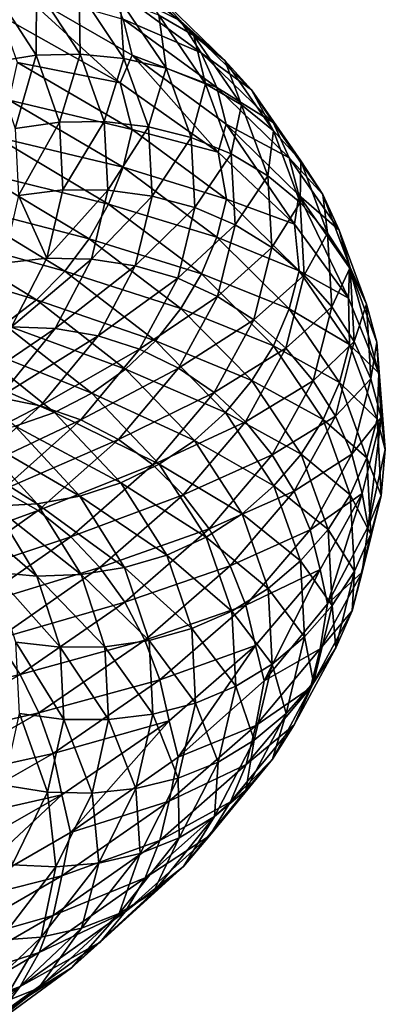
# Model space of a CAD drawing. Header units: metres. Extents: x -44 to 117, y -432 to 89.
# Tile 585 of 656: x 15.63 to 18.99, y -237.28 to -228.22. Entities that reach past the tile are written whole.
import ezdxf

# ---------------------------------------------------------------- set-up
doc = ezdxf.new("R2010")
doc.units = ezdxf.units.M
doc.layers.add('solid_125568', color=7, linetype='CONTINUOUS')

msp = doc.modelspace()

# ---------------------------------------------------------------- linework, layer by layer
at = {"layer": 'solid_125568'}
for points in [[(16.266504, -227.61377, 936.915039), (17.111641, -228.23233, 938.614502), (16.447823, -227.902878, 936.769531)], [(16.87641, -227.968994, 938.755066), (17.111641, -228.23233, 938.614502), (16.266504, -227.61377, 936.915039)], [(16.601154, -227.744064, 938.906433), (17.233936, -228.36821, 940.630127), (16.87641, -227.968994, 938.755066)], [(16.911127, -228.181534, 940.75647), (17.233936, -228.36821, 940.630127), (16.601154, -227.744064, 938.906433)], [(15.38247, -228.614136, 942.891907), (15.783695, -228.550903, 942.828247), (15.391204, -227.946243, 941.244812)], [(15.391204, -227.946243, 941.244812), (15.783695, -228.550903, 942.828247), (15.787231, -227.928024, 941.130066)], [(15.611054, -227.938736, 934.906372), (16.555481, -228.803528, 936.234192), (15.461746, -228.187119, 934.594177)], [(15.611054, -227.938736, 934.906372), (16.666214, -228.549927, 936.545837), (16.555481, -228.803528, 936.234192)], [(16.582508, -228.217178, 936.645447), (16.666214, -228.549927, 936.545837), (15.611054, -227.938736, 934.906372)], [(15.783695, -228.550903, 942.828247), (16.189821, -228.539093, 942.755737), (15.787231, -227.928024, 941.130066)], [(15.787231, -227.928024, 941.130066), (16.189821, -228.539093, 942.755737), (16.178825, -227.961075, 941.008911)], [(16.178825, -227.961075, 941.008911), (16.591351, -228.578903, 942.676147), (16.556593, -228.045517, 940.883606)], [(16.189821, -228.539093, 942.755737), (16.591351, -228.578903, 942.676147), (16.178825, -227.961075, 941.008911)], [(16.447823, -227.902878, 936.769531), (17.302351, -228.527176, 938.487549), (16.582508, -228.217178, 936.645447)], [(17.111641, -228.23233, 938.614502), (17.302351, -228.527176, 938.487549), (16.447823, -227.902878, 936.769531)], [(16.87641, -227.968994, 938.755066), (17.519718, -228.59993, 940.507446), (17.111641, -228.23233, 938.614502)], [(17.233936, -228.36821, 940.630127), (17.519718, -228.59993, 940.507446), (16.87641, -227.968994, 938.755066)], [(16.556593, -228.045517, 940.883606), (16.978699, -228.67041, 942.590698), (16.911127, -228.181534, 940.75647)], [(16.591351, -228.578903, 942.676147), (16.978699, -228.67041, 942.590698), (16.556593, -228.045517, 940.883606)], [(15.461746, -228.187119, 934.594177), (16.555481, -228.803528, 936.234192), (15.611641, -228.617661, 934.794983)], [(16.582508, -228.217178, 936.645447), (17.443998, -228.84668, 938.376892), (16.666214, -228.549927, 936.545837)], [(17.302351, -228.527176, 938.487549), (17.443998, -228.84668, 938.376892), (16.582508, -228.217178, 936.645447)], [(16.911127, -228.181534, 940.75647), (17.342266, -228.813614, 942.500793), (17.233936, -228.36821, 940.630127)], [(16.978699, -228.67041, 942.590698), (17.342266, -228.813614, 942.500793), (16.911127, -228.181534, 940.75647)], [(17.111641, -228.23233, 938.614502), (17.763914, -228.869766, 940.391113), (17.302351, -228.527176, 938.487549)], [(17.519718, -228.59993, 940.507446), (17.763914, -228.869766, 940.391113), (17.111641, -228.23233, 938.614502)], [(17.233936, -228.36821, 940.630127), (17.673342, -229.007538, 942.408142), (17.519718, -228.59993, 940.507446)], [(17.342266, -228.813614, 942.500793), (17.673342, -229.007538, 942.408142), (17.233936, -228.36821, 940.630127)], [(15.38247, -228.614136, 942.891907), (15.591194, -229.223419, 944.462891), (15.783695, -228.550903, 942.828247)], [(15.591194, -229.223419, 944.462891), (15.997909, -229.166382, 944.441895), (15.783695, -228.550903, 942.828247)], [(15.783695, -228.550903, 942.828247), (15.997909, -229.166382, 944.441895), (16.189821, -228.539093, 942.755737)], [(15.997909, -229.166382, 944.441895), (16.409548, -229.16127, 944.412292), (16.189821, -228.539093, 942.755737)], [(16.189821, -228.539093, 942.755737), (16.409548, -229.16127, 944.412292), (16.591351, -228.578903, 942.676147)], [(16.409548, -229.16127, 944.412292), (16.816477, -229.20816, 944.375), (16.591351, -228.578903, 942.676147)], [(16.666214, -228.549927, 936.545837), (17.456429, -229.442657, 937.97583), (16.555481, -228.803528, 936.234192)], [(16.591351, -228.578903, 942.676147), (16.816477, -229.20816, 944.375), (16.978699, -228.67041, 942.590698)], [(16.666214, -228.549927, 936.545837), (17.53204, -229.183899, 938.285217), (17.456429, -229.442657, 937.97583)], [(17.443998, -228.84668, 938.376892), (17.53204, -229.183899, 938.285217), (16.666214, -228.549927, 936.545837)], [(17.302351, -228.527176, 938.487549), (17.961866, -229.170715, 940.283569), (17.443998, -228.84668, 938.376892)], [(17.763914, -228.869766, 940.391113), (17.961866, -229.170715, 940.283569), (17.302351, -228.527176, 938.487549)], [(17.519718, -228.59993, 940.507446), (17.966444, -229.246368, 942.315063), (17.763914, -228.869766, 940.391113)], [(17.673342, -229.007538, 942.408142), (17.966444, -229.246368, 942.315063), (17.519718, -228.59993, 940.507446)], [(15.611641, -228.617661, 934.794983), (16.666878, -229.234406, 936.432373), (15.534122, -228.963257, 934.791931)], [(16.555481, -228.803528, 936.234192), (16.666878, -229.234406, 936.432373), (15.611641, -228.617661, 934.794983)], [(16.816477, -229.20816, 944.375), (17.209024, -229.306992, 944.330261), (16.978699, -228.67041, 942.590698)], [(16.978699, -228.67041, 942.590698), (17.209024, -229.306992, 944.330261), (17.342266, -228.813614, 942.500793)], [(16.555481, -228.803528, 936.234192), (17.456429, -229.442657, 937.97583), (16.666878, -229.234406, 936.432373)], [(17.209024, -229.306992, 944.330261), (17.57752, -229.457687, 944.278259), (17.342266, -228.813614, 942.500793)], [(17.342266, -228.813614, 942.500793), (17.57752, -229.457687, 944.278259), (17.673342, -229.007538, 942.408142)], [(17.443998, -228.84668, 938.376892), (18.108881, -229.495697, 940.186951), (17.53204, -229.183899, 938.285217)], [(17.961866, -229.170715, 940.283569), (18.108881, -229.495697, 940.186951), (17.443998, -228.84668, 938.376892)], [(17.763914, -228.869766, 940.391113), (18.216866, -229.523026, 942.223755), (17.961866, -229.170715, 940.283569)], [(17.966444, -229.246368, 942.315063), (18.216866, -229.523026, 942.223755), (17.763914, -228.869766, 940.391113)], [(15.534122, -228.963257, 934.791931), (16.584095, -229.581589, 936.4198), (15.408931, -229.300323, 934.823425)], [(16.666878, -229.234406, 936.432373), (16.584095, -229.581589, 936.4198), (15.534122, -228.963257, 934.791931)], [(17.57752, -229.457687, 944.278259), (17.913124, -229.659103, 944.21991), (17.673342, -229.007538, 942.408142)], [(17.673342, -229.007538, 942.408142), (17.913124, -229.659103, 944.21991), (17.966444, -229.246368, 942.315063)], [(15.591194, -229.223419, 944.462891), (15.622927, -229.840591, 946.045105), (15.997909, -229.166382, 944.441895)], [(15.622927, -229.840591, 946.045105), (16.030514, -229.789963, 946.067017), (15.997909, -229.166382, 944.441895)], [(15.997909, -229.166382, 944.441895), (16.030514, -229.789963, 946.067017), (16.409548, -229.16127, 944.412292)], [(16.030514, -229.789963, 946.067017), (16.442991, -229.791748, 946.08075), (16.409548, -229.16127, 944.412292)], [(16.409548, -229.16127, 944.412292), (16.442991, -229.791748, 946.08075), (16.816477, -229.20816, 944.375)], [(16.442991, -229.791748, 946.08075), (16.8507, -229.845917, 946.08606), (16.816477, -229.20816, 944.375)], [(16.666878, -229.234406, 936.432373), (17.532774, -229.874283, 938.169556), (16.584095, -229.581589, 936.4198)], [(17.456429, -229.442657, 937.97583), (17.532774, -229.874283, 938.169556), (16.666878, -229.234406, 936.432373)], [(16.816477, -229.20816, 944.375), (16.8507, -229.845917, 946.08606), (17.209024, -229.306992, 944.330261)], [(17.53204, -229.183899, 938.285217), (18.159288, -230.104614, 939.806702), (17.456429, -229.442657, 937.97583)], [(17.53204, -229.183899, 938.285217), (18.200264, -229.837662, 940.103516), (18.159288, -230.104614, 939.806702)], [(18.108881, -229.495697, 940.186951), (18.200264, -229.837662, 940.103516), (17.53204, -229.183899, 938.285217)], [(17.961866, -229.170715, 940.283569), (18.419838, -229.830322, 942.136169), (18.108881, -229.495697, 940.186951)], [(18.216866, -229.523026, 942.223755), (18.419838, -229.830322, 942.136169), (17.961866, -229.170715, 940.283569)], [(15.408931, -229.300323, 934.823425), (16.450407, -229.919327, 936.436584), (15.239935, -229.621445, 934.887756)], [(16.584095, -229.581589, 936.4198), (16.450407, -229.919327, 936.436584), (15.408931, -229.300323, 934.823425)], [(16.8507, -229.845917, 946.08606), (17.243996, -229.952286, 946.082214), (17.209024, -229.306992, 944.330261)], [(17.209024, -229.306992, 944.330261), (17.243996, -229.952286, 946.082214), (17.57752, -229.457687, 944.278259)], [(17.913124, -229.659103, 944.21991), (18.210236, -229.905289, 944.156982), (17.966444, -229.246368, 942.315063)], [(17.966444, -229.246368, 942.315063), (18.210236, -229.905289, 944.156982), (18.216866, -229.523026, 942.223755)], [(17.243996, -229.952286, 946.082214), (17.613234, -230.110657, 946.06842), (17.57752, -229.457687, 944.278259)], [(17.456429, -229.442657, 937.97583), (18.159288, -230.104614, 939.806702), (17.532774, -229.874283, 938.169556)], [(17.57752, -229.457687, 944.278259), (17.613234, -230.110657, 946.06842), (17.913124, -229.659103, 944.21991)], [(18.108881, -229.495697, 940.186951), (18.57057, -230.161041, 942.054077), (18.200264, -229.837662, 940.103516)], [(18.419838, -229.830322, 942.136169), (18.57057, -230.161041, 942.054077), (18.108881, -229.495697, 940.186951)], [(16.584095, -229.581589, 936.4198), (17.445667, -230.223129, 938.146912), (16.450407, -229.919327, 936.436584)], [(17.532774, -229.874283, 938.169556), (17.445667, -230.223129, 938.146912), (16.584095, -229.581589, 936.4198)], [(18.210236, -229.905289, 944.156982), (18.464054, -230.188995, 944.091187), (18.216866, -229.523026, 942.223755)], [(18.216866, -229.523026, 942.223755), (18.464054, -230.188995, 944.091187), (18.419838, -229.830322, 942.136169)], [(15.239935, -229.621445, 934.887756), (16.269964, -230.240143, 936.481628), (15.031009, -229.919189, 934.983521)], [(16.450407, -229.919327, 936.436584), (16.269964, -230.240143, 936.481628), (15.239935, -229.621445, 934.887756)], [(17.613234, -230.110657, 946.06842), (17.949554, -230.319763, 946.044617), (17.913124, -229.659103, 944.21991)], [(17.913124, -229.659103, 944.21991), (17.949554, -230.319763, 946.044617), (18.210236, -229.905289, 944.156982)], [(15.622927, -229.840591, 946.045105), (15.478979, -230.46257, 947.620056), (15.882854, -230.418472, 947.684692)], [(15.622927, -229.840591, 946.045105), (15.882854, -230.418472, 947.684692), (16.030514, -229.789963, 946.067017)], [(16.030514, -229.789963, 946.067017), (15.882854, -230.418472, 947.684692), (16.442991, -229.791748, 946.08075)], [(15.882854, -230.418472, 947.684692), (16.291534, -230.427292, 947.741516), (16.442991, -229.791748, 946.08075)], [(16.442991, -229.791748, 946.08075), (16.291534, -230.427292, 947.741516), (16.8507, -229.845917, 946.08606)], [(16.291534, -230.427292, 947.741516), (16.695438, -230.488861, 947.789307), (16.8507, -229.845917, 946.08606)], [(16.8507, -229.845917, 946.08606), (16.695438, -230.488861, 947.789307), (17.243996, -229.952286, 946.082214)], [(17.532774, -229.874283, 938.169556), (18.201059, -230.534195, 939.985657), (17.445667, -230.223129, 938.146912)], [(18.159288, -230.104614, 939.806702), (18.201059, -230.534195, 939.985657), (17.532774, -229.874283, 938.169556)], [(18.200264, -229.837662, 940.103516), (18.654274, -230.784454, 941.700317), (18.159288, -230.104614, 939.806702)], [(18.200264, -229.837662, 940.103516), (18.664268, -230.507904, 941.979187), (18.654274, -230.784454, 941.700317)], [(18.57057, -230.161041, 942.054077), (18.664268, -230.507904, 941.979187), (18.200264, -229.837662, 940.103516)], [(18.419838, -229.830322, 942.136169), (18.669752, -230.502869, 944.023926), (18.57057, -230.161041, 942.054077)], [(18.464054, -230.188995, 944.091187), (18.669752, -230.502869, 944.023926), (18.419838, -229.830322, 942.136169)], [(15.031009, -229.919189, 934.983521), (16.046928, -230.536606, 936.553772), (14.786075, -230.186142, 935.10907)], [(16.269964, -230.240143, 936.481628), (16.046928, -230.536606, 936.553772), (15.031009, -229.919189, 934.983521)], [(16.450407, -229.919327, 936.436584), (17.304998, -230.561493, 938.148193), (16.269964, -230.240143, 936.481628)], [(17.445667, -230.223129, 938.146912), (17.304998, -230.561493, 938.148193), (16.450407, -229.919327, 936.436584)], [(16.695438, -230.488861, 947.789307), (17.085056, -230.60289, 947.826172), (17.243996, -229.952286, 946.082214)], [(17.243996, -229.952286, 946.082214), (17.085056, -230.60289, 947.826172), (17.613234, -230.110657, 946.06842)], [(17.949554, -230.319763, 946.044617), (18.247299, -230.573486, 946.012085), (18.210236, -229.905289, 944.156982)], [(18.210236, -229.905289, 944.156982), (18.247299, -230.573486, 946.012085), (18.464054, -230.188995, 944.091187)], [(17.085056, -230.60289, 947.826172), (17.450886, -230.769043, 947.850464), (17.613234, -230.110657, 946.06842)], [(17.613234, -230.110657, 946.06842), (17.450886, -230.769043, 947.850464), (17.949554, -230.319763, 946.044617)], [(18.159288, -230.104614, 939.806702), (18.654274, -230.784454, 941.700317), (18.201059, -230.534195, 939.985657)], [(14.786075, -230.186142, 935.10907), (15.785501, -230.8013, 936.651917), (14.509259, -230.415009, 935.263123)], [(16.046928, -230.536606, 936.553772), (15.785501, -230.8013, 936.651917), (14.786075, -230.186142, 935.10907)], [(16.269964, -230.240143, 936.481628), (17.11516, -230.881912, 938.172729), (16.046928, -230.536606, 936.553772)], [(17.304998, -230.561493, 938.148193), (17.11516, -230.881912, 938.172729), (16.269964, -230.240143, 936.481628)], [(17.445667, -230.223129, 938.146912), (18.110611, -230.884735, 939.952515), (17.304998, -230.561493, 938.148193)], [(18.201059, -230.534195, 939.985657), (18.110611, -230.884735, 939.952515), (17.445667, -230.223129, 938.146912)], [(18.247299, -230.573486, 946.012085), (18.501633, -230.864395, 945.971924), (18.464054, -230.188995, 944.091187)], [(18.464054, -230.188995, 944.091187), (18.501633, -230.864395, 945.971924), (18.669752, -230.502869, 944.023926)], [(18.57057, -230.161041, 942.054077), (18.822498, -230.839462, 943.956604), (18.664268, -230.507904, 941.979187)], [(18.669752, -230.502869, 944.023926), (18.822498, -230.839462, 943.956604), (18.57057, -230.161041, 942.054077)], [(17.450886, -230.769043, 947.850464), (17.78414, -230.985931, 947.861084), (17.949554, -230.319763, 946.044617)], [(17.949554, -230.319763, 946.044617), (17.78414, -230.985931, 947.861084), (18.247299, -230.573486, 946.012085)], [(15.785501, -230.8013, 936.651917), (15.490051, -231.026917, 936.77533), (14.509259, -230.415009, 935.263123)], [(15.478979, -230.46257, 947.620056), (15.55686, -231.048737, 949.27594), (15.882854, -230.418472, 947.684692)], [(15.882854, -230.418472, 947.684692), (15.55686, -231.048737, 949.27594), (16.291534, -230.427292, 947.741516)], [(15.55686, -231.048737, 949.27594), (15.957151, -231.064621, 949.375244), (16.291534, -230.427292, 947.741516)], [(16.291534, -230.427292, 947.741516), (15.957151, -231.064621, 949.375244), (16.695438, -230.488861, 947.789307)], [(15.957151, -231.064621, 949.375244), (16.352716, -231.133636, 949.464722), (16.695438, -230.488861, 947.789307)], [(16.695438, -230.488861, 947.789307), (16.352716, -231.133636, 949.464722), (17.085056, -230.60289, 947.826172)], [(18.501633, -230.864395, 945.971924), (18.707724, -231.184937, 945.925232), (18.669752, -230.502869, 944.023926)], [(18.664268, -230.507904, 941.979187), (18.933275, -231.47554, 943.625305), (18.654274, -230.784454, 941.700317)], [(18.664268, -230.507904, 941.979187), (18.917456, -231.19136, 943.890381), (18.933275, -231.47554, 943.625305)], [(18.822498, -230.839462, 943.956604), (18.917456, -231.19136, 943.890381), (18.664268, -230.507904, 941.979187)], [(18.669752, -230.502869, 944.023926), (18.707724, -231.184937, 945.925232), (18.822498, -230.839462, 943.956604)], [(16.046928, -230.536606, 936.553772), (16.88055, -231.176926, 938.21991), (15.785501, -230.8013, 936.651917)], [(17.11516, -230.881912, 938.172729), (16.88055, -231.176926, 938.21991), (16.046928, -230.536606, 936.553772)], [(16.352716, -231.133636, 949.464722), (16.734283, -231.255356, 949.541748), (17.085056, -230.60289, 947.826172)], [(17.085056, -230.60289, 947.826172), (16.734283, -231.255356, 949.541748), (17.450886, -230.769043, 947.850464)], [(17.304998, -230.561493, 938.148193), (17.964548, -231.223709, 939.937561), (17.11516, -230.881912, 938.172729)], [(18.110611, -230.884735, 939.952515), (17.964548, -231.223709, 939.937561), (17.304998, -230.561493, 938.148193)], [(17.78414, -230.985931, 947.861084), (18.07917, -231.247284, 947.858765), (18.247299, -230.573486, 946.012085)], [(18.247299, -230.573486, 946.012085), (18.07917, -231.247284, 947.858765), (18.501633, -230.864395, 945.971924)], [(18.201059, -230.534195, 939.985657), (18.665119, -231.2108, 941.859009), (18.110611, -230.884735, 939.952515)], [(18.654274, -230.784454, 941.700317), (18.665119, -231.2108, 941.859009), (18.201059, -230.534195, 939.985657)], [(16.734283, -231.255356, 949.541748), (17.092592, -231.429321, 949.603455), (17.450886, -230.769043, 947.850464)], [(17.450886, -230.769043, 947.850464), (17.092592, -231.429321, 949.603455), (17.78414, -230.985931, 947.861084)], [(18.654274, -230.784454, 941.700317), (18.933275, -231.47554, 943.625305), (18.665119, -231.2108, 941.859009)], [(15.785501, -230.8013, 936.651917), (16.605598, -231.439117, 938.289063), (15.490051, -231.026917, 936.77533)], [(16.88055, -231.176926, 938.21991), (16.605598, -231.439117, 938.289063), (15.785501, -230.8013, 936.651917)], [(18.07917, -231.247284, 947.858765), (18.331158, -231.545456, 947.844177), (18.501633, -230.864395, 945.971924)], [(18.501633, -230.864395, 945.971924), (18.331158, -231.545456, 947.844177), (18.707724, -231.184937, 945.925232)], [(18.707724, -231.184937, 945.925232), (18.86075, -231.527527, 945.872742), (18.822498, -230.839462, 943.956604)], [(18.822498, -230.839462, 943.956604), (18.86075, -231.527527, 945.872742), (18.917456, -231.19136, 943.890381)], [(17.11516, -230.881912, 938.172729), (17.767454, -231.543625, 939.940735), (16.88055, -231.176926, 938.21991)], [(17.964548, -231.223709, 939.937561), (17.767454, -231.543625, 939.940735), (17.11516, -230.881912, 938.172729)], [(18.110611, -230.884735, 939.952515), (18.572342, -231.563065, 941.815002), (17.964548, -231.223709, 939.937561)], [(18.665119, -231.2108, 941.859009), (18.572342, -231.563065, 941.815002), (18.110611, -230.884735, 939.952515)], [(15.55686, -231.048737, 949.27594), (15.054638, -231.677551, 950.821716), (15.957151, -231.064621, 949.375244)], [(15.490051, -231.026917, 936.77533), (16.294872, -231.661179, 938.380066), (15.165735, -231.207275, 936.922852)], [(16.605598, -231.439117, 938.289063), (16.294872, -231.661179, 938.380066), (15.490051, -231.026917, 936.77533)], [(17.092592, -231.429321, 949.603455), (17.419039, -231.654007, 949.64801), (17.78414, -230.985931, 947.861084)], [(17.78414, -230.985931, 947.861084), (17.419039, -231.654007, 949.64801), (18.07917, -231.247284, 947.858765)], [(15.054638, -231.677551, 950.821716), (15.442007, -231.700485, 950.96228), (15.957151, -231.064621, 949.375244)], [(15.957151, -231.064621, 949.375244), (15.442007, -231.700485, 950.96228), (16.352716, -231.133636, 949.464722)], [(15.442007, -231.700485, 950.96228), (15.82475, -231.776901, 951.092407), (16.352716, -231.133636, 949.464722)], [(16.352716, -231.133636, 949.464722), (15.82475, -231.776901, 951.092407), (16.734283, -231.255356, 949.541748)], [(15.165735, -231.207275, 936.922852), (15.953735, -231.836914, 938.492188), (14.820394, -231.340302, 937.090759)], [(16.294872, -231.661179, 938.380066), (15.953735, -231.836914, 938.492188), (15.165735, -231.207275, 936.922852)], [(16.88055, -231.176926, 938.21991), (17.523914, -231.837036, 939.961853), (16.605598, -231.439117, 938.289063)], [(17.767454, -231.543625, 939.940735), (17.523914, -231.837036, 939.961853), (16.88055, -231.176926, 938.21991)], [(17.964548, -231.223709, 939.937561), (18.422523, -231.902588, 941.783447), (17.767454, -231.543625, 939.940735)], [(18.572342, -231.563065, 941.815002), (18.422523, -231.902588, 941.783447), (17.964548, -231.223709, 939.937561)], [(18.331158, -231.545456, 947.844177), (18.535322, -231.872742, 947.817871), (18.707724, -231.184937, 945.925232)], [(18.707724, -231.184937, 945.925232), (18.535322, -231.872742, 947.817871), (18.86075, -231.527527, 945.872742)], [(18.665119, -231.2108, 941.859009), (18.91835, -231.900742, 943.767883), (18.572342, -231.563065, 941.815002)], [(18.933275, -231.47554, 943.625305), (18.91835, -231.900742, 943.767883), (18.665119, -231.2108, 941.859009)], [(18.86075, -231.527527, 945.872742), (18.955889, -231.884552, 945.815247), (18.917456, -231.19136, 943.890381)], [(18.917456, -231.19136, 943.890381), (18.993963, -232.177292, 945.567505), (18.933275, -231.47554, 943.625305)], [(18.917456, -231.19136, 943.890381), (18.955889, -231.884552, 945.815247), (18.993963, -232.177292, 945.567505)], [(15.82475, -231.776901, 951.092407), (16.193941, -231.906235, 951.208435), (16.734283, -231.255356, 949.541748)], [(16.734283, -231.255356, 949.541748), (16.193941, -231.906235, 951.208435), (17.092592, -231.429321, 949.603455)], [(17.419039, -231.654007, 949.64801), (17.708042, -231.922958, 949.675415), (18.07917, -231.247284, 947.858765)], [(18.07917, -231.247284, 947.858765), (17.708042, -231.922958, 949.675415), (18.331158, -231.545456, 947.844177)], [(15.953735, -231.836914, 938.492188), (15.590414, -231.964478, 938.622559), (14.820394, -231.340302, 937.090759)], [(16.193941, -231.906235, 951.208435), (16.540672, -232.087936, 951.30658), (17.092592, -231.429321, 949.603455)], [(16.605598, -231.439117, 938.289063), (17.238539, -232.096512, 940.000854), (16.294872, -231.661179, 938.380066)], [(17.092592, -231.429321, 949.603455), (16.540672, -232.087936, 951.30658), (17.419039, -231.654007, 949.64801)], [(17.523914, -231.837036, 939.961853), (17.238539, -232.096512, 940.000854), (16.605598, -231.439117, 938.289063)], [(18.933275, -231.47554, 943.625305), (18.993963, -232.177292, 945.567505), (18.91835, -231.900742, 943.767883)], [(17.767454, -231.543625, 939.940735), (18.220385, -232.221924, 941.764587), (17.523914, -231.837036, 939.961853)], [(17.708042, -231.922958, 949.675415), (17.954853, -232.228378, 949.685974), (18.331158, -231.545456, 947.844177)], [(18.422523, -231.902588, 941.783447), (18.220385, -232.221924, 941.764587), (17.767454, -231.543625, 939.940735)], [(18.331158, -231.545456, 947.844177), (17.954853, -232.228378, 949.685974), (18.535322, -231.872742, 947.817871)], [(18.572342, -231.563065, 941.815002), (18.824293, -232.254715, 943.712891), (18.422523, -231.902588, 941.783447)], [(18.535322, -231.872742, 947.817871), (18.686909, -232.221344, 947.780151), (18.86075, -231.527527, 945.872742)], [(18.91835, -231.900742, 943.767883), (18.824293, -232.254715, 943.712891), (18.572342, -231.563065, 941.815002)], [(18.86075, -231.527527, 945.872742), (18.686909, -232.221344, 947.780151), (18.955889, -231.884552, 945.815247)], [(16.294872, -231.661179, 938.380066), (16.916039, -232.314697, 940.057861), (15.953735, -231.836914, 938.492188)], [(17.238539, -232.096512, 940.000854), (16.916039, -232.314697, 940.057861), (16.294872, -231.661179, 938.380066)], [(16.540672, -232.087936, 951.30658), (16.856611, -232.320328, 951.384094), (17.419039, -231.654007, 949.64801)], [(17.419039, -231.654007, 949.64801), (16.856611, -232.320328, 951.384094), (17.708042, -231.922958, 949.675415)], [(15.442007, -231.700485, 950.96228), (14.751952, -232.331512, 952.484497), (15.82475, -231.776901, 951.092407)], [(14.751952, -232.331512, 952.484497), (15.117538, -232.415192, 952.653625), (15.82475, -231.776901, 951.092407)], [(15.82475, -231.776901, 951.092407), (15.117538, -232.415192, 952.653625), (16.193941, -231.906235, 951.208435)], [(15.953735, -231.836914, 938.492188), (16.561926, -232.485504, 940.133057), (15.590414, -231.964478, 938.622559)], [(16.916039, -232.314697, 940.057861), (16.561926, -232.485504, 940.133057), (15.953735, -231.836914, 938.492188)], [(17.523914, -231.837036, 939.961853), (17.97065, -232.51358, 941.75885), (17.238539, -232.096512, 940.000854)], [(18.220385, -232.221924, 941.764587), (17.97065, -232.51358, 941.75885), (17.523914, -231.837036, 939.961853)], [(15.117538, -232.415192, 952.653625), (15.470172, -232.552017, 952.807129), (16.193941, -231.906235, 951.208435)], [(16.193941, -231.906235, 951.208435), (15.470172, -232.552017, 952.807129), (16.540672, -232.087936, 951.30658)], [(16.856611, -232.320328, 951.384094), (17.136312, -232.596802, 951.440369), (17.708042, -231.922958, 949.675415)], [(17.708042, -231.922958, 949.675415), (17.136312, -232.596802, 951.440369), (17.954853, -232.228378, 949.685974)], [(17.954853, -232.228378, 949.685974), (18.154799, -232.562378, 949.679688), (18.535322, -231.872742, 947.817871)], [(18.535322, -231.872742, 947.817871), (18.154799, -232.562378, 949.679688), (18.686909, -232.221344, 947.780151)], [(18.422523, -231.902588, 941.783447), (18.672411, -232.594757, 943.664246), (18.220385, -232.221924, 941.764587)], [(18.824293, -232.254715, 943.712891), (18.672411, -232.594757, 943.664246), (18.422523, -231.902588, 941.783447)], [(18.686909, -232.221344, 947.780151), (18.781158, -232.583496, 947.731323), (18.955889, -231.884552, 945.815247)], [(18.955889, -231.884552, 945.815247), (18.781158, -232.583496, 947.731323), (18.836576, -232.887619, 947.509277)], [(18.91835, -231.900742, 943.767883), (18.956816, -232.600464, 945.69043), (18.824293, -232.254715, 943.712891)], [(18.955889, -231.884552, 945.815247), (18.836576, -232.887619, 947.509277), (18.993963, -232.177292, 945.567505)], [(18.993963, -232.177292, 945.567505), (18.956816, -232.600464, 945.69043), (18.91835, -231.900742, 943.767883)], [(15.213671, -232.042892, 938.767212), (15.793569, -232.678986, 940.328552), (14.832247, -232.071152, 938.92218)], [(15.590414, -231.964478, 938.622559), (16.184721, -232.607178, 940.224304), (15.213671, -232.042892, 938.767212)], [(16.184721, -232.607178, 940.224304), (15.793569, -232.678986, 940.328552), (15.213671, -232.042892, 938.767212)], [(16.561926, -232.485504, 940.133057), (16.184721, -232.607178, 940.224304), (15.590414, -231.964478, 938.622559)], [(15.793569, -232.678986, 940.328552), (15.397602, -232.70015, 940.442749), (14.832247, -232.071152, 938.92218)], [(15.470172, -232.552017, 952.807129), (15.801398, -232.741272, 952.940247), (16.540672, -232.087936, 951.30658)], [(16.540672, -232.087936, 951.30658), (15.801398, -232.741272, 952.940247), (16.856611, -232.320328, 951.384094)], [(17.238539, -232.096512, 940.000854), (17.678053, -232.770126, 941.766663), (16.916039, -232.314697, 940.057861)], [(17.97065, -232.51358, 941.75885), (17.678053, -232.770126, 941.766663), (17.238539, -232.096512, 940.000854)], [(17.136312, -232.596802, 951.440369), (17.375151, -232.909363, 951.475403), (17.954853, -232.228378, 949.685974)], [(17.954853, -232.228378, 949.685974), (17.375151, -232.909363, 951.475403), (18.154799, -232.562378, 949.679688)], [(18.220385, -232.221924, 941.764587), (18.467512, -232.913422, 943.622986), (17.97065, -232.51358, 941.75885)], [(18.154799, -232.562378, 949.679688), (18.303244, -232.916962, 949.656494), (18.686909, -232.221344, 947.780151)], [(18.672411, -232.594757, 943.664246), (18.467512, -232.913422, 943.622986), (18.220385, -232.221924, 941.764587)], [(18.686909, -232.221344, 947.780151), (18.303244, -232.916962, 949.656494), (18.781158, -232.583496, 947.731323)], [(18.993963, -232.177292, 945.567505), (18.836576, -232.887619, 947.509277), (18.956816, -232.600464, 945.69043)], [(15.801398, -232.741272, 952.940247), (16.103249, -232.981201, 953.049377), (16.856611, -232.320328, 951.384094)], [(16.856611, -232.320328, 951.384094), (16.103249, -232.981201, 953.049377), (17.136312, -232.596802, 951.440369)], [(16.916039, -232.314697, 940.057861), (17.347397, -232.984222, 941.788757), (16.561926, -232.485504, 940.133057)], [(17.678053, -232.770126, 941.766663), (17.347397, -232.984222, 941.788757), (16.916039, -232.314697, 940.057861)], [(18.824293, -232.254715, 943.712891), (18.862545, -232.9561, 945.624268), (18.672411, -232.594757, 943.664246)], [(18.956816, -232.600464, 945.69043), (18.862545, -232.9561, 945.624268), (18.824293, -232.254715, 943.712891)], [(16.561926, -232.485504, 940.133057), (16.984282, -233.149765, 941.825806), (16.184721, -232.607178, 940.224304)], [(17.347397, -232.984222, 941.788757), (16.984282, -233.149765, 941.825806), (16.561926, -232.485504, 940.133057)], [(15.470172, -232.552017, 952.807129), (14.572695, -233.189102, 954.319702), (15.801398, -232.741272, 952.940247)], [(17.375151, -232.909363, 951.475403), (17.568613, -233.249954, 951.488647), (18.154799, -232.562378, 949.679688)], [(18.154799, -232.562378, 949.679688), (17.568613, -233.249954, 951.488647), (18.303244, -232.916962, 949.656494)], [(17.97065, -232.51358, 941.75885), (18.214401, -233.203201, 943.589905), (17.678053, -232.770126, 941.766663)], [(18.467512, -232.913422, 943.622986), (18.214401, -233.203201, 943.589905), (17.97065, -232.51358, 941.75885)], [(18.303244, -232.916962, 949.656494), (18.395546, -233.284195, 949.616211), (18.781158, -232.583496, 947.731323)], [(18.781158, -232.583496, 947.731323), (18.395546, -233.284195, 949.616211), (18.463474, -233.599258, 949.418823)], [(18.781158, -232.583496, 947.731323), (18.463474, -233.599258, 949.418823), (18.836576, -232.887619, 947.509277)], [(18.672411, -232.594757, 943.664246), (18.710327, -233.296616, 945.558533), (18.467512, -232.913422, 943.622986)], [(18.862545, -232.9561, 945.624268), (18.710327, -233.296616, 945.558533), (18.672411, -232.594757, 943.664246)], [(15.79019, -233.343765, 942.011536), (15.388735, -233.305847, 942.091614), (15.00609, -232.670044, 940.564209)], [(15.397602, -232.70015, 940.442749), (15.79019, -233.343765, 942.011536), (15.00609, -232.670044, 940.564209)], [(15.793569, -232.678986, 940.328552), (16.196257, -233.330093, 941.939331), (15.397602, -232.70015, 940.442749)], [(16.184721, -232.607178, 940.224304), (16.597425, -233.265244, 941.876709), (15.793569, -232.678986, 940.328552)], [(16.597425, -233.265244, 941.876709), (16.196257, -233.330093, 941.939331), (15.793569, -232.678986, 940.328552)], [(16.103249, -232.981201, 953.049377), (16.370481, -233.265015, 953.133484), (17.136312, -232.596802, 951.440369)], [(16.984282, -233.149765, 941.825806), (16.597425, -233.265244, 941.876709), (16.184721, -232.607178, 940.224304)], [(17.136312, -232.596802, 951.440369), (16.370481, -233.265015, 953.133484), (17.375151, -232.909363, 951.475403)], [(18.956816, -232.600464, 945.69043), (18.782108, -233.305908, 947.604126), (18.862545, -232.9561, 945.624268)], [(18.836576, -232.887619, 947.509277), (18.782108, -233.305908, 947.604126), (18.956816, -232.600464, 945.69043)], [(14.572695, -233.189102, 954.319702), (14.884695, -233.385696, 954.485962), (15.801398, -232.741272, 952.940247)], [(15.801398, -232.741272, 952.940247), (14.884695, -233.385696, 954.485962), (16.103249, -232.981201, 953.049377)], [(16.196257, -233.330093, 941.939331), (15.79019, -233.343765, 942.011536), (15.397602, -232.70015, 940.442749)], [(17.678053, -232.770126, 941.766663), (17.917889, -233.456635, 943.565979), (17.347397, -232.984222, 941.788757)], [(18.214401, -233.203201, 943.589905), (17.917889, -233.456635, 943.565979), (17.678053, -232.770126, 941.766663)], [(16.370481, -233.265015, 953.133484), (16.598639, -233.584549, 953.191895), (17.375151, -232.909363, 951.475403)], [(17.375151, -232.909363, 951.475403), (16.598639, -233.584549, 953.191895), (17.568613, -233.249954, 951.488647)], [(17.568613, -233.249954, 951.488647), (17.712233, -233.610428, 951.479492), (18.303244, -232.916962, 949.656494)], [(18.303244, -232.916962, 949.656494), (17.712233, -233.610428, 951.479492), (18.395546, -233.284195, 949.616211)], [(18.467512, -232.913422, 943.622986), (18.504993, -233.614502, 945.494629), (18.214401, -233.203201, 943.589905)], [(18.836576, -232.887619, 947.509277), (18.463474, -233.599258, 949.418823), (18.782108, -233.305908, 947.604126)], [(18.710327, -233.296616, 945.558533), (18.504993, -233.614502, 945.494629), (18.467512, -232.913422, 943.622986)], [(18.862545, -232.9561, 945.624268), (18.688686, -233.663193, 947.526917), (18.710327, -233.296616, 945.558533)], [(18.782108, -233.305908, 947.604126), (18.688686, -233.663193, 947.526917), (18.862545, -232.9561, 945.624268)], [(14.884695, -233.385696, 954.485962), (15.169068, -233.632889, 954.625061), (16.103249, -232.981201, 953.049377)], [(16.103249, -232.981201, 953.049377), (15.169068, -233.632889, 954.625061), (16.370481, -233.265015, 953.133484)], [(17.347397, -232.984222, 941.788757), (17.582813, -233.666428, 943.55249), (16.984282, -233.149765, 941.825806)], [(17.917889, -233.456635, 943.565979), (17.582813, -233.666428, 943.55249), (17.347397, -232.984222, 941.788757)], [(16.984282, -233.149765, 941.825806), (17.2148, -233.826492, 943.550781), (16.597425, -233.265244, 941.876709)], [(17.582813, -233.666428, 943.55249), (17.2148, -233.826492, 943.550781), (16.984282, -233.149765, 941.825806)], [(18.214401, -233.203201, 943.589905), (18.251379, -233.902283, 945.43396), (17.917889, -233.456635, 943.565979)], [(18.504993, -233.614502, 945.494629), (18.251379, -233.902283, 945.43396), (18.214401, -233.203201, 943.589905)], [(15.169068, -233.632889, 954.625061), (15.420828, -233.923752, 954.735474), (16.370481, -233.265015, 953.133484)], [(16.004425, -233.998962, 943.610107), (15.597562, -233.952942, 943.648132), (15.388735, -233.305847, 942.091614)], [(15.79019, -233.343765, 942.011536), (16.004425, -233.998962, 943.610107), (15.388735, -233.305847, 942.091614)], [(16.370481, -233.265015, 953.133484), (15.420828, -233.923752, 954.735474), (16.598639, -233.584549, 953.191895)], [(16.597425, -233.265244, 941.876709), (16.822662, -233.935486, 943.560547), (16.196257, -233.330093, 941.939331)], [(17.2148, -233.826492, 943.550781), (16.822662, -233.935486, 943.560547), (16.597425, -233.265244, 941.876709)], [(16.598639, -233.584549, 953.191895), (16.783426, -233.931549, 953.223816), (17.568613, -233.249954, 951.488647)], [(17.568613, -233.249954, 951.488647), (16.783426, -233.931549, 953.223816), (17.712233, -233.610428, 951.479492)], [(17.712233, -233.610428, 951.479492), (17.801544, -233.982635, 951.447449), (18.395546, -233.284195, 949.616211)], [(18.395546, -233.284195, 949.616211), (17.801544, -233.982635, 951.447449), (17.879702, -234.306137, 951.268494)], [(18.395546, -233.284195, 949.616211), (17.879702, -234.306137, 951.268494), (18.463474, -233.599258, 949.418823)], [(18.782108, -233.305908, 947.604126), (18.396507, -234.013, 949.486633), (18.688686, -233.663193, 947.526917)], [(18.463474, -233.599258, 949.418823), (18.396507, -234.013, 949.486633), (18.782108, -233.305908, 947.604126)], [(18.710327, -233.296616, 945.558533), (18.53784, -234.004105, 947.444092), (18.504993, -233.614502, 945.494629)], [(18.688686, -233.663193, 947.526917), (18.53784, -234.004105, 947.444092), (18.710327, -233.296616, 945.558533)], [(16.196257, -233.330093, 941.939331), (16.416004, -233.993088, 943.580688), (15.79019, -233.343765, 942.011536)], [(16.416004, -233.993088, 943.580688), (16.004425, -233.998962, 943.610107), (15.79019, -233.343765, 942.011536)], [(16.822662, -233.935486, 943.560547), (16.416004, -233.993088, 943.580688), (16.196257, -233.330093, 941.939331)], [(17.917889, -233.456635, 943.565979), (17.954319, -234.152496, 945.378052), (17.582813, -233.666428, 943.55249)], [(18.251379, -233.902283, 945.43396), (17.954319, -234.152496, 945.378052), (17.917889, -233.456635, 943.565979)], [(15.420828, -233.923752, 954.735474), (15.635746, -234.249985, 954.816101), (16.598639, -233.584549, 953.191895)], [(16.598639, -233.584549, 953.191895), (15.635746, -234.249985, 954.816101), (16.783426, -233.931549, 953.223816)], [(16.783426, -233.931549, 953.223816), (16.920595, -234.297714, 953.22821), (17.712233, -233.610428, 951.479492)], [(17.712233, -233.610428, 951.479492), (16.920595, -234.297714, 953.22821), (17.801544, -233.982635, 951.447449)], [(17.582813, -233.666428, 943.55249), (17.618629, -234.357819, 945.328796), (17.2148, -233.826492, 943.550781)], [(17.954319, -234.152496, 945.378052), (17.618629, -234.357819, 945.328796), (17.582813, -233.666428, 943.55249)], [(18.463474, -233.599258, 949.418823), (17.879702, -234.306137, 951.268494), (18.396507, -234.013, 949.486633)], [(18.504993, -233.614502, 945.494629), (18.334383, -234.321152, 947.357605), (18.251379, -233.902283, 945.43396)], [(18.688686, -233.663193, 947.526917), (18.304983, -234.371857, 949.398438), (18.53784, -234.004105, 947.444092)], [(18.396507, -234.013, 949.486633), (18.304983, -234.371857, 949.398438), (18.688686, -233.663193, 947.526917)], [(18.53784, -234.004105, 947.444092), (18.334383, -234.321152, 947.357605), (18.504993, -233.614502, 945.494629)], [(17.2148, -233.826492, 943.550781), (17.249895, -234.512207, 945.287964), (16.822662, -233.935486, 943.560547)], [(17.618629, -234.357819, 945.328796), (17.249895, -234.512207, 945.287964), (17.2148, -233.826492, 943.550781)], [(15.420828, -233.923752, 954.735474), (14.29778, -234.569183, 956.227356), (15.635746, -234.249985, 954.816101)], [(16.03698, -234.662521, 945.220093), (15.629325, -234.60817, 945.215637), (15.597562, -233.952942, 943.648132)], [(16.004425, -233.998962, 943.610107), (16.03698, -234.662521, 945.220093), (15.597562, -233.952942, 943.648132)], [(15.635746, -234.249985, 954.816101), (15.809783, -234.603134, 954.865723), (16.783426, -233.931549, 953.223816)], [(16.783426, -233.931549, 953.223816), (15.809783, -234.603134, 954.865723), (16.920595, -234.297714, 953.22821)], [(16.822662, -233.935486, 943.560547), (16.856928, -234.614517, 945.256348), (16.416004, -233.993088, 943.580688)], [(17.249895, -234.512207, 945.287964), (16.856928, -234.614517, 945.256348), (16.822662, -233.935486, 943.560547)], [(18.251379, -233.902283, 945.43396), (18.08312, -234.606842, 947.269531), (17.954319, -234.152496, 945.378052)], [(18.334383, -234.321152, 947.357605), (18.08312, -234.606842, 947.269531), (18.251379, -233.902283, 945.43396)], [(16.416004, -233.993088, 943.580688), (16.4494, -234.664658, 945.233765), (16.004425, -233.998962, 943.610107)], [(16.4494, -234.664658, 945.233765), (16.03698, -234.662521, 945.220093), (16.004425, -233.998962, 943.610107)], [(16.856928, -234.614517, 945.256348), (16.4494, -234.664658, 945.233765), (16.416004, -233.993088, 943.580688)], [(16.920595, -234.297714, 953.22821), (17.005903, -234.674728, 953.204102), (17.801544, -233.982635, 951.447449)], [(17.801544, -233.982635, 951.447449), (17.005903, -234.674728, 953.204102), (17.088657, -235.008331, 953.047729)], [(17.801544, -233.982635, 951.447449), (17.088657, -235.008331, 953.047729), (17.879702, -234.306137, 951.268494)], [(18.396507, -234.013, 949.486633), (17.802507, -234.717651, 951.315552), (18.304983, -234.371857, 949.398438)], [(17.879702, -234.306137, 951.268494), (17.802507, -234.717651, 951.315552), (18.396507, -234.013, 949.486633)], [(18.53784, -234.004105, 947.444092), (18.157204, -234.713104, 949.298767), (18.334383, -234.321152, 947.357605)], [(18.304983, -234.371857, 949.398438), (18.157204, -234.713104, 949.298767), (18.53784, -234.004105, 947.444092)], [(17.954319, -234.152496, 945.378052), (17.788851, -234.853729, 947.181824), (17.618629, -234.357819, 945.328796)], [(18.08312, -234.606842, 947.269531), (17.788851, -234.853729, 947.181824), (17.954319, -234.152496, 945.378052)], [(14.29778, -234.569183, 956.227356), (14.49704, -234.901749, 956.328674), (15.635746, -234.249985, 954.816101)], [(15.635746, -234.249985, 954.816101), (14.49704, -234.901749, 956.328674), (15.809783, -234.603134, 954.865723)], [(15.809783, -234.603134, 954.865723), (15.93896, -234.974762, 954.882874), (16.920595, -234.297714, 953.22821)], [(16.920595, -234.297714, 953.22821), (15.93896, -234.974762, 954.882874), (17.005903, -234.674728, 953.204102)], [(17.879702, -234.306137, 951.268494), (17.088657, -235.008331, 953.047729), (17.802507, -234.717651, 951.315552)], [(17.618629, -234.357819, 945.328796), (17.456322, -235.054459, 947.096863), (17.249895, -234.512207, 945.287964)], [(17.788851, -234.853729, 947.181824), (17.456322, -235.054459, 947.096863), (17.618629, -234.357819, 945.328796)], [(18.304983, -234.371857, 949.398438), (17.713915, -235.078003, 951.216675), (18.157204, -234.713104, 949.298767)], [(17.802507, -234.717651, 951.315552), (17.713915, -235.078003, 951.216675), (18.304983, -234.371857, 949.398438)], [(18.334383, -234.321152, 947.357605), (17.957905, -235.029236, 949.190125), (18.08312, -234.606842, 947.269531)], [(18.157204, -234.713104, 949.298767), (17.957905, -235.029236, 949.190125), (18.334383, -234.321152, 947.357605)], [(17.249895, -234.512207, 945.287964), (17.091013, -235.203064, 947.01709), (16.856928, -234.614517, 945.256348)], [(17.456322, -235.054459, 947.096863), (17.091013, -235.203064, 947.01709), (17.249895, -234.512207, 945.287964)], [(14.49704, -234.901749, 956.328674), (14.658368, -235.260727, 956.394775), (15.809783, -234.603134, 954.865723)], [(15.809783, -234.603134, 954.865723), (14.658368, -235.260727, 956.394775), (15.93896, -234.974762, 954.882874)], [(15.889198, -235.330841, 946.822449), (15.485336, -235.268036, 946.775818), (15.629325, -234.60817, 945.215637)], [(16.03698, -234.662521, 945.220093), (15.889198, -235.330841, 946.822449), (15.629325, -234.60817, 945.215637)], [(16.297821, -235.34111, 946.879028), (15.889198, -235.330841, 946.822449), (16.03698, -234.662521, 945.220093)], [(15.93896, -234.974762, 954.882874), (16.019308, -235.356369, 954.86615), (17.005903, -234.674728, 953.204102)], [(17.005903, -234.674728, 953.204102), (16.019308, -235.356369, 954.86615), (16.099218, -235.70192, 954.736572)], [(16.4494, -234.664658, 945.233765), (16.297821, -235.34111, 946.879028), (16.03698, -234.662521, 945.220093)], [(17.005903, -234.674728, 953.204102), (16.099218, -235.70192, 954.736572), (17.088657, -235.008331, 953.047729)], [(16.701637, -235.298569, 946.944214), (16.297821, -235.34111, 946.879028), (16.4494, -234.664658, 945.233765)], [(16.856928, -234.614517, 945.256348), (16.701637, -235.298569, 946.944214), (16.4494, -234.664658, 945.233765)], [(17.091013, -235.203064, 947.01709), (16.701637, -235.298569, 946.944214), (16.856928, -234.614517, 945.256348)], [(18.08312, -234.606842, 947.269531), (17.711815, -235.312775, 949.075012), (17.788851, -234.853729, 947.181824)], [(17.957905, -235.029236, 949.190125), (17.711815, -235.312775, 949.075012), (18.08312, -234.606842, 947.269531)], [(17.802507, -234.717651, 951.315552), (17.006857, -235.41571, 953.069824), (17.713915, -235.078003, 951.216675)], [(17.088657, -235.008331, 953.047729), (17.006857, -235.41571, 953.069824), (17.802507, -234.717651, 951.315552)], [(18.157204, -234.713104, 949.298767), (17.570877, -235.419495, 951.100586), (17.957905, -235.029236, 949.190125)], [(17.713915, -235.078003, 951.216675), (17.570877, -235.419495, 951.100586), (18.157204, -234.713104, 949.298767)], [(17.788851, -234.853729, 947.181824), (17.423643, -235.556259, 948.955933), (17.456322, -235.054459, 947.096863)], [(17.711815, -235.312775, 949.075012), (17.423643, -235.556259, 948.955933), (17.788851, -234.853729, 947.181824)], [(14.658368, -235.260727, 956.394775), (14.778102, -235.637482, 956.423767), (15.93896, -234.974762, 954.882874)], [(15.93896, -234.974762, 954.882874), (14.778102, -235.637482, 956.423767), (16.019308, -235.356369, 954.86615)], [(17.088657, -235.008331, 953.047729), (16.099218, -235.70192, 954.736572), (17.006857, -235.41571, 953.069824)], [(17.957905, -235.029236, 949.190125), (17.377996, -235.734665, 950.970337), (17.711815, -235.312775, 949.075012)], [(17.570877, -235.419495, 951.100586), (17.377996, -235.734665, 950.970337), (17.957905, -235.029236, 949.190125)], [(17.713915, -235.078003, 951.216675), (16.922201, -235.777451, 952.960632), (17.570877, -235.419495, 951.100586)], [(17.006857, -235.41571, 953.069824), (16.922201, -235.777451, 952.960632), (17.713915, -235.078003, 951.216675)], [(17.456322, -235.054459, 947.096863), (17.098009, -235.752365, 948.835815), (17.091013, -235.203064, 947.01709)], [(17.423643, -235.556259, 948.955933), (17.098009, -235.752365, 948.835815), (17.456322, -235.054459, 947.096863)], [(17.091013, -235.203064, 947.01709), (16.740229, -235.895111, 948.717773), (16.701637, -235.298569, 946.944214)], [(17.098009, -235.752365, 948.835815), (16.740229, -235.895111, 948.717773), (17.091013, -235.203064, 947.01709)], [(15.889198, -235.330841, 946.822449), (15.56301, -236.000259, 948.398315), (15.485336, -235.268036, 946.775818)], [(16.701637, -235.298569, 946.944214), (16.358818, -235.983765, 948.604248), (16.297821, -235.34111, 946.879028)], [(16.740229, -235.895111, 948.717773), (16.358818, -235.983765, 948.604248), (16.701637, -235.298569, 946.944214)], [(17.711815, -235.312775, 949.075012), (17.139868, -236.016006, 950.828857), (17.423643, -235.556259, 948.955933)], [(17.377996, -235.734665, 950.970337), (17.139868, -236.016006, 950.828857), (17.711815, -235.312775, 949.075012)], [(14.778102, -235.637482, 956.423767), (14.852586, -236.023422, 956.414001), (16.019308, -235.356369, 954.86615)], [(16.019308, -235.356369, 954.86615), (14.852586, -236.023422, 956.414001), (14.929118, -236.378189, 956.303894)], [(16.019308, -235.356369, 954.86615), (14.929118, -236.378189, 956.303894), (16.099218, -235.70192, 954.736572)], [(15.963247, -236.018692, 948.497131), (15.56301, -236.000259, 948.398315), (15.889198, -235.330841, 946.822449)], [(16.297821, -235.34111, 946.879028), (15.963247, -236.018692, 948.497131), (15.889198, -235.330841, 946.822449)], [(16.358818, -235.983765, 948.604248), (15.963247, -236.018692, 948.497131), (16.297821, -235.34111, 946.879028)], [(17.006857, -235.41571, 953.069824), (16.020241, -236.102982, 954.729614), (16.922201, -235.777451, 952.960632)], [(16.099218, -235.70192, 954.736572), (16.020241, -236.102982, 954.729614), (17.006857, -235.41571, 953.069824)], [(17.570877, -235.419495, 951.100586), (16.785524, -236.119125, 952.828735), (17.377996, -235.734665, 950.970337)], [(16.922201, -235.777451, 952.960632), (16.785524, -236.119125, 952.828735), (17.570877, -235.419495, 951.100586)], [(17.423643, -235.556259, 948.955933), (16.861057, -236.256073, 950.67926), (17.098009, -235.752365, 948.835815)], [(17.139868, -236.016006, 950.828857), (16.861057, -236.256073, 950.67926), (17.423643, -235.556259, 948.955933)], [(16.099218, -235.70192, 954.736572), (14.929118, -236.378189, 956.303894), (16.020241, -236.102982, 954.729614)], [(17.098009, -235.752365, 948.835815), (16.546007, -236.44754, 950.524963), (16.740229, -235.895111, 948.717773)], [(16.861057, -236.256073, 950.67926), (16.546007, -236.44754, 950.524963), (17.098009, -235.752365, 948.835815)], [(17.377996, -235.734665, 950.970337), (16.601248, -236.433273, 952.677612), (17.139868, -236.016006, 950.828857)], [(16.785524, -236.119125, 952.828735), (16.601248, -236.433273, 952.677612), (17.377996, -235.734665, 950.970337)], [(16.922201, -235.777451, 952.960632), (15.940471, -236.465988, 954.610596), (16.785524, -236.119125, 952.828735)], [(16.020241, -236.102982, 954.729614), (15.940471, -236.465988, 954.610596), (16.922201, -235.777451, 952.960632)], [(16.740229, -235.895111, 948.717773), (16.199812, -236.584457, 950.369629), (16.358818, -235.983765, 948.604248)], [(16.546007, -236.44754, 950.524963), (16.199812, -236.584457, 950.369629), (16.740229, -235.895111, 948.717773)], [(15.963247, -236.018692, 948.497131), (15.447842, -236.693649, 950.068665), (15.56301, -236.000259, 948.398315)], [(15.830684, -236.66629, 950.216553), (15.447842, -236.693649, 950.068665), (15.963247, -236.018692, 948.497131)], [(16.358818, -235.983765, 948.604248), (15.830684, -236.66629, 950.216553), (15.963247, -236.018692, 948.497131)], [(16.199812, -236.584457, 950.369629), (15.830684, -236.66629, 950.216553), (16.358818, -235.983765, 948.604248)], [(17.139868, -236.016006, 950.828857), (16.373777, -236.712418, 952.510803), (16.861057, -236.256073, 950.67926)], [(16.601248, -236.433273, 952.677612), (16.373777, -236.712418, 952.510803), (17.139868, -236.016006, 950.828857)], [(16.020241, -236.102982, 954.729614), (14.853489, -236.775284, 956.275146), (15.940471, -236.465988, 954.610596)], [(14.929118, -236.378189, 956.303894), (14.853489, -236.775284, 956.275146), (16.020241, -236.102982, 954.729614)], [(16.785524, -236.119125, 952.828735), (15.811692, -236.807785, 954.463684), (16.601248, -236.433273, 952.677612)], [(15.940471, -236.465988, 954.610596), (15.811692, -236.807785, 954.463684), (16.785524, -236.119125, 952.828735)], [(16.861057, -236.256073, 950.67926), (16.107489, -236.949081, 952.331909), (16.546007, -236.44754, 950.524963)], [(16.373777, -236.712418, 952.510803), (16.107489, -236.949081, 952.331909), (16.861057, -236.256073, 950.67926)], [(15.940471, -236.465988, 954.610596), (14.779502, -237.139435, 956.146912), (15.811692, -236.807785, 954.463684)], [(14.853489, -236.775284, 956.275146), (14.779502, -237.139435, 956.146912), (15.940471, -236.465988, 954.610596)], [(16.601248, -236.433273, 952.677612), (15.638088, -237.120895, 954.292786), (16.373777, -236.712418, 952.510803)], [(15.811692, -236.807785, 954.463684), (15.638088, -237.120895, 954.292786), (16.601248, -236.433273, 952.677612)], [(16.546007, -236.44754, 950.524963), (15.806592, -237.135941, 952.144775), (16.199812, -236.584457, 950.369629)], [(16.107489, -236.949081, 952.331909), (15.806592, -237.135941, 952.144775), (16.546007, -236.44754, 950.524963)], [(15.830684, -236.66629, 950.216553), (15.123238, -237.342255, 951.762512), (15.447842, -236.693649, 950.068665)], [(15.4759, -237.267136, 951.953552), (15.123238, -237.342255, 951.762512), (15.830684, -236.66629, 950.216553)], [(16.199812, -236.584457, 950.369629), (15.4759, -237.267136, 951.953552), (15.830684, -236.66629, 950.216553)], [(15.806592, -237.135941, 952.144775), (15.4759, -237.267136, 951.953552), (16.199812, -236.584457, 950.369629)], [(16.373777, -236.712418, 952.510803), (15.423831, -237.397827, 954.101929), (16.107489, -236.949081, 952.331909)], [(15.638088, -237.120895, 954.292786), (15.423831, -237.397827, 954.101929), (16.373777, -236.712418, 952.510803)], [(15.811692, -236.807785, 954.463684), (14.660069, -237.481277, 955.985901), (15.638088, -237.120895, 954.292786)], [(14.779502, -237.139435, 956.146912), (14.660069, -237.481277, 955.985901), (15.811692, -236.807785, 954.463684)], [(16.107489, -236.949081, 952.331909), (15.173052, -237.631149, 953.895142), (15.806592, -237.135941, 952.144775)], [(15.423831, -237.397827, 954.101929), (15.173052, -237.631149, 953.895142), (16.107489, -236.949081, 952.331909)], [(15.638088, -237.120895, 954.292786), (14.499088, -237.793304, 955.796448), (15.423831, -237.397827, 954.101929)], [(14.660069, -237.481277, 955.985901), (14.499088, -237.793304, 955.796448), (15.638088, -237.120895, 954.292786)], [(15.806592, -237.135941, 952.144775), (14.889688, -237.813538, 953.676819), (15.4759, -237.267136, 951.953552)], [(15.173052, -237.631149, 953.895142), (14.889688, -237.813538, 953.676819), (15.806592, -237.135941, 952.144775)]]:
    msp.add_3dface(points, dxfattribs=at)

doc.saveas('drawing.dxf')
